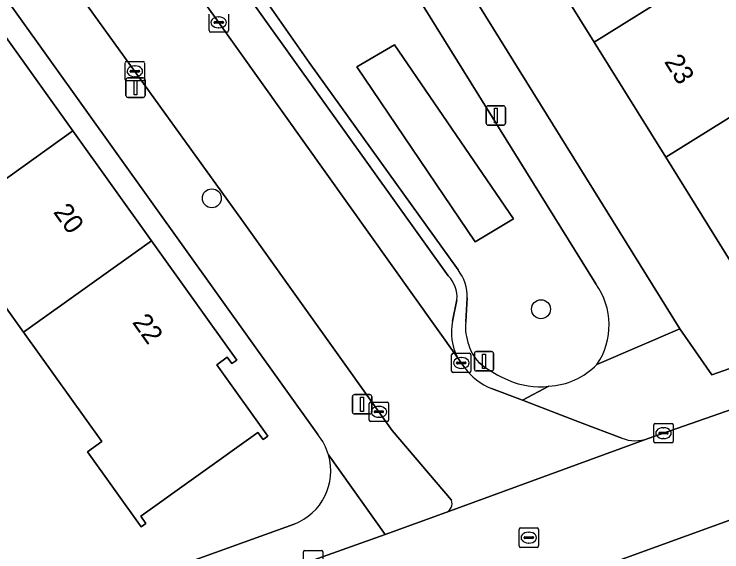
# Model space of a CAD drawing. Extents: x 162523 to 163266, y 381230 to 382050.
# Drawn here: x 162717.86 to 162754.37, y 381782.56 to 381810.31 of the extents above; entities that cross this region are included whole.
import ezdxf

# ---------------------------------------------------------------- set-up
doc = ezdxf.new("R2010")
doc.units = 0
for name, color, linetype in [('IMGEO_Boom', 7, 'Continuous'), ('IMGEO_Erf', 7, 'Continuous'), ('IMGEO_Groenvoorziening', 7, 'Continuous'), ('IMGEO_Kolk', 7, 'Continuous'), ('IMGEO_Lichtmast', 7, 'Continuous'), ('IMGEO_Pand', 7, 'Continuous'), ('IMGEO_Pand_nummerreeks', 7, 'Continuous'), ('IMGEO_Parkeervlak_open', 7, 'Continuous'), ('IMGEO_Rijbaan_lokaal_open', 7, 'Continuous'), ('IMGEO_Rioolput', 7, 'Continuous'), ('IMGEO_Verkeersbordpaal', 7, 'Continuous'), ('IMGEO_Voetpad_open', 7, 'Continuous')]:
    doc.layers.add(name, color=color, linetype=linetype)

msp = doc.modelspace()

# ---------------------------------------------------------------- linework, layer by layer
at = {"layer": 'IMGEO_Boom'}
for centre in [(162728.055, 381800.81), (162745.038, 381795.086)]:
    msp.add_circle(centre, 0.489, dxfattribs=at)
at = {"layer": 'IMGEO_Erf'}
for points in [[(162703.711, 381872.133), (162752.202, 381794.074), (162753.849, 381791.703), (162766.887, 381796.3), (162774.478, 381798.601), (162772.186, 381805.655), (162769.657, 381810.036), (162767.262, 381808.65), (162765.58, 381811.556), (162767.975, 381812.942), (162767.323, 381814.077), (162761.902, 381823.466), (162759.129, 381828.269), (162758.953, 381828.164), (162758.554, 381827.926), (162756.86, 381826.917), (162755.075, 381829.911), (162753.392, 381832.737), (162755.485, 381833.984), (162755.731, 381834.13), (162752.78, 381839.267), (162738.115, 381864.612)], [(162755.508, 381796.448), (162751.474, 381802.93), (162747.776, 381808.873), (162744.077, 381814.816), (162740.379, 381820.759), (162736.68, 381826.702), (162732.981, 381832.645), (162729.283, 381838.588), (162725.584, 381844.531), (162721.886, 381850.474), (162718.187, 381856.418), (162714.489, 381862.36), (162710.79, 381868.304)], [(162733.516, 381788.621), (162685.191, 381856.189)], [(162716.821, 381809.955), (162720.879, 381804.287), (162724.936, 381798.62), (162729.344, 381792.463), (162729.085, 381792.277), (162728.849, 381792.607), (162728.304, 381792.217), (162730.941, 381788.533), (162730.697, 381788.359), (162730.435, 381788.725), (162724.393, 381784.4), (162724.655, 381784.034), (162724.411, 381783.86), (162721.632, 381787.724), (162722.379, 381788.259), (162718.339, 381793.901), (162714.282, 381799.568)], [(162714.518, 381777.596), (162732.297, 381783.996)]]:
    msp.add_lwpolyline(points, dxfattribs=at)
for centre, radius, start, end in [((162731.272, 381786.755), 2.918, 16.0888, 39.7406), ((162731.254, 381786.743), 2.939, 290.7833, 16.2152)]:
    msp.add_arc(centre, radius, start, end, dxfattribs=at)
at = {"layer": 'IMGEO_Groenvoorziening'}
for points in [[(162734.998, 381817.128), (162729.229, 381813.337), (162733.079, 381807.822), (162740.762, 381797.112)], [(162747.87, 381796.391), (162734.998, 381817.128)], [(162741.227, 381795.672), (162741.153, 381794.435)], [(162741.837, 381792.342), (162741.966, 381792.229)]]:
    msp.add_lwpolyline(points, dxfattribs=at)
for points in [[(162735.539, 381807.599), (162737.471, 381808.725), (162743.619, 381799.748), (162741.649, 381798.559)], [(162741.649, 381798.559), (162743.619, 381799.748), (162737.471, 381808.725), (162735.539, 381807.599)]]:
    msp.add_lwpolyline(points, close=True, dxfattribs=at)
for centre, radius, start, end in [((162739.036, 381795.759), 2.193, 357.716, 38.0763), ((162744.892, 381794.271), 3.656, 326.0742, 35.4407), ((162743.73, 381794.17), 2.59, 174.1378, 201.3375), ((162743.185, 381793.729), 1.934, 195.0063, 225.8116), ((162745.486, 381796.692), 5.684, 231.7403, 247.9729), ((162745.232, 381794.886), 3.781, 273.0704, 315.4042), ((162744.963, 381795.048), 3.966, 246.0601, 276.8326)]:
    msp.add_arc(centre, radius, start, end, dxfattribs=at)
at = {"layer": 'IMGEO_Kolk'}
for p, q in [((162727.911, 381809.461), (162727.911, 381810.313)), ((162728.399, 381810.167), (162728.424, 381810.167)), ((162728.912, 381810.313), (162728.912, 381809.461)), ((162728.17, 381809.881), (162728.17, 381809.893)), ((162728.608, 381809.844), (162728.21, 381809.844)), ((162728.213, 381809.93), (162728.611, 381809.93)), ((162728.654, 381809.893), (162728.654, 381809.881)), ((162728.838, 381809.387), (162727.986, 381809.387)), ((162728.422, 381809.607), (162728.397, 381809.607)), ((162723.582, 381806.94), (162723.582, 381807.792)), ((162723.657, 381807.866), (162724.509, 381807.866)), ((162724.07, 381807.646), (162724.095, 381807.646)), ((162724.583, 381807.792), (162724.583, 381806.94)), ((162723.841, 381807.36), (162723.841, 381807.372)), ((162724.279, 381807.323), (162723.881, 381807.323)), ((162723.884, 381807.409), (162724.282, 381807.409)), ((162724.325, 381807.372), (162724.325, 381807.36)), ((162724.509, 381806.866), (162723.657, 381806.866)), ((162724.093, 381807.086), (162724.068, 381807.086)), ((162740.424, 381791.886), (162740.424, 381792.738)), ((162740.499, 381792.812), (162741.351, 381792.812)), ((162740.912, 381792.592), (162740.937, 381792.592)), ((162741.425, 381792.738), (162741.425, 381791.886)), ((162740.683, 381792.306), (162740.683, 381792.318)), ((162741.121, 381792.269), (162740.723, 381792.269)), ((162740.726, 381792.355), (162741.124, 381792.355)), ((162741.167, 381792.318), (162741.167, 381792.306)), ((162740.935, 381792.032), (162740.91, 381792.032)), ((162741.351, 381791.812), (162740.499, 381791.812)), ((162736.176, 381789.364), (162736.176, 381790.216)), ((162736.251, 381790.29), (162737.103, 381790.29)), ((162736.664, 381790.07), (162736.689, 381790.07)), ((162737.177, 381790.216), (162737.177, 381789.364)), ((162736.435, 381789.784), (162736.435, 381789.796)), ((162736.873, 381789.747), (162736.475, 381789.747)), ((162736.478, 381789.833), (162736.876, 381789.833)), ((162736.919, 381789.796), (162736.919, 381789.784)), ((162736.687, 381789.51), (162736.662, 381789.51)), ((162737.103, 381789.29), (162736.251, 381789.29)), ((162750.857, 381788.263), (162750.857, 381789.115)), ((162750.932, 381789.189), (162751.784, 381789.189)), ((162751.345, 381788.969), (162751.37, 381788.969)), ((162751.858, 381789.115), (162751.858, 381788.263)), ((162751.116, 381788.683), (162751.116, 381788.695)), ((162751.554, 381788.646), (162751.156, 381788.646)), ((162751.159, 381788.732), (162751.557, 381788.732)), ((162751.6, 381788.695), (162751.6, 381788.683)), ((162751.368, 381788.409), (162751.343, 381788.409)), ((162751.784, 381788.189), (162750.932, 381788.189)), ((162732.783, 381781.711), (162732.783, 381782.563)), ((162732.858, 381782.637), (162733.71, 381782.637)), ((162733.784, 381782.563), (162733.784, 381781.711))]:
    msp.add_line(p, q, dxfattribs=at)
for points in [[(162727.911, 381809.461), (162727.911, 381810.313)], [(162728.912, 381810.313), (162728.912, 381809.461)], [(162728.838, 381809.387), (162727.986, 381809.387)], [(162723.582, 381806.94), (162723.582, 381807.792)], [(162723.657, 381807.866), (162724.509, 381807.866)], [(162724.583, 381807.792), (162724.583, 381806.94)], [(162724.509, 381806.866), (162723.657, 381806.866)], [(162740.424, 381791.886), (162740.424, 381792.738)], [(162740.499, 381792.812), (162741.351, 381792.812)], [(162741.425, 381792.738), (162741.425, 381791.886)], [(162741.351, 381791.812), (162740.499, 381791.812)], [(162736.176, 381789.364), (162736.176, 381790.216)], [(162736.251, 381790.29), (162737.103, 381790.29)], [(162737.177, 381790.216), (162737.177, 381789.364)], [(162737.103, 381789.29), (162736.251, 381789.29)], [(162750.857, 381788.263), (162750.857, 381789.115)], [(162750.932, 381789.189), (162751.784, 381789.189)], [(162751.858, 381789.115), (162751.858, 381788.263)], [(162751.784, 381788.189), (162750.932, 381788.189)], [(162732.783, 381781.711), (162732.783, 381782.563)], [(162732.858, 381782.637), (162733.71, 381782.637)], [(162733.784, 381782.563), (162733.784, 381781.711)]]:
    msp.add_lwpolyline(points, dxfattribs=at)
for centre, radius, start, end in [((162728.21, 381809.89), 0.0403, 85.8775, 175.7526), ((162728.207, 381809.88), 0.0366, 178.938, 274.7102), ((162728.611, 381809.887), 0.043, 264.8664, 352.4533), ((162728.615, 381809.892), 0.0386, 1.7309, 96.639), ((162727.988, 381809.463), 0.0765, 181.552, 268.448), ((162727.988, 381809.463), 0.0765, 181.552, 268.448), ((162728.836, 381809.463), 0.0765, 271.552, 358.448), ((162728.836, 381809.463), 0.0765, 271.552, 358.448), ((162723.659, 381807.79), 0.0765, 91.552, 178.448), ((162723.659, 381807.79), 0.0765, 91.552, 178.448), ((162724.507, 381807.79), 0.0765, 1.552, 88.448), ((162724.507, 381807.79), 0.0765, 1.552, 88.448), ((162723.881, 381807.369), 0.0403, 85.8775, 175.7526), ((162723.878, 381807.359), 0.0366, 178.938, 274.7102), ((162724.282, 381807.366), 0.043, 264.8664, 352.4533), ((162724.286, 381807.371), 0.0386, 1.7309, 96.639), ((162723.659, 381806.942), 0.0765, 181.552, 268.448), ((162723.659, 381806.942), 0.0765, 181.552, 268.448), ((162724.507, 381806.942), 0.0765, 271.552, 358.448), ((162724.507, 381806.942), 0.0765, 271.552, 358.448), ((162740.501, 381792.736), 0.0765, 91.552, 178.448), ((162740.501, 381792.736), 0.0765, 91.552, 178.448), ((162741.349, 381792.736), 0.0765, 1.552, 88.448), ((162741.349, 381792.736), 0.0765, 1.552, 88.448), ((162740.723, 381792.315), 0.0403, 85.8775, 175.7526), ((162740.72, 381792.305), 0.0366, 178.938, 274.7102), ((162741.124, 381792.312), 0.043, 264.8664, 352.4533), ((162741.128, 381792.317), 0.0386, 1.7309, 96.639), ((162740.501, 381791.888), 0.0765, 181.552, 268.448), ((162740.501, 381791.888), 0.0765, 181.552, 268.448), ((162741.349, 381791.888), 0.0765, 271.552, 358.448), ((162741.349, 381791.888), 0.0765, 271.552, 358.448), ((162736.253, 381790.214), 0.0765, 91.552, 178.448), ((162736.253, 381790.214), 0.0765, 91.552, 178.448), ((162737.101, 381790.214), 0.0765, 1.552, 88.448), ((162737.101, 381790.214), 0.0765, 1.552, 88.448), ((162736.475, 381789.793), 0.0403, 85.8775, 175.7526), ((162736.472, 381789.783), 0.0366, 178.938, 274.7102), ((162736.876, 381789.79), 0.043, 264.8664, 352.4533), ((162736.88, 381789.795), 0.0386, 1.7309, 96.639), ((162736.253, 381789.366), 0.0765, 181.552, 268.448), ((162736.253, 381789.366), 0.0765, 181.552, 268.448), ((162737.101, 381789.366), 0.0765, 271.552, 358.448), ((162737.101, 381789.366), 0.0765, 271.552, 358.448), ((162750.934, 381789.113), 0.0765, 91.552, 178.448), ((162750.934, 381789.113), 0.0765, 91.552, 178.448), ((162751.782, 381789.113), 0.0765, 1.552, 88.448), ((162751.782, 381789.113), 0.0765, 1.552, 88.448), ((162751.156, 381788.692), 0.0403, 85.8775, 175.7526), ((162751.153, 381788.682), 0.0366, 178.938, 274.7102), ((162751.557, 381788.689), 0.043, 264.8664, 352.4533), ((162751.561, 381788.694), 0.0386, 1.7309, 96.639), ((162750.934, 381788.265), 0.0765, 181.552, 268.448), ((162750.934, 381788.265), 0.0765, 181.552, 268.448), ((162751.782, 381788.265), 0.0765, 271.552, 358.448), ((162751.782, 381788.265), 0.0765, 271.552, 358.448), ((162732.86, 381782.561), 0.0765, 91.552, 178.448), ((162732.86, 381782.561), 0.0765, 91.552, 178.448), ((162733.708, 381782.561), 0.0765, 1.552, 88.448), ((162733.708, 381782.561), 0.0765, 1.552, 88.448)]:
    msp.add_arc(centre, radius, start, end, dxfattribs=at)
for centre, major_axis, ratio, start_param, end_param in [((162728.398, 381809.887), (-0.387, 0.002), 0.722429, 4.712389, 7.853982), ((162728.423, 381809.887), (-0.39, 0.002), 0.717154, 1.570796, 4.712389), ((162724.069, 381807.366), (-0.387, 0.002), 0.722429, 4.712389, 7.853982), ((162724.094, 381807.366), (-0.39, 0.002), 0.717154, 1.570796, 4.712389), ((162740.911, 381792.312), (-0.387, 0.002), 0.722429, 4.712389, 7.853982), ((162740.936, 381792.312), (-0.39, 0.002), 0.717154, 1.570796, 4.712389), ((162736.663, 381789.79), (-0.387, 0.002), 0.722429, 4.712389, 7.853982), ((162736.688, 381789.79), (-0.39, 0.002), 0.717154, 1.570796, 4.712389), ((162751.344, 381788.689), (-0.387, 0.002), 0.722429, 4.712389, 7.853982), ((162751.369, 381788.689), (-0.39, 0.002), 0.717154, 1.570796, 4.712389)]:
    msp.add_ellipse(centre, major_axis=major_axis, ratio=ratio, start_param=start_param, end_param=end_param, dxfattribs=at)
at = {"layer": 'IMGEO_Lichtmast'}
for p, q in [((162723.622, 381806.119), (162723.622, 381806.919)), ((162723.622, 381806.919), (162723.622, 381806.119)), ((162723.722, 381807.019), (162724.512, 381807.019)), ((162724.512, 381807.019), (162723.722, 381807.019)), ((162724.612, 381806.919), (162724.612, 381806.119)), ((162724.612, 381806.119), (162724.612, 381806.919)), ((162724.512, 381806.019), (162723.722, 381806.019)), ((162723.722, 381806.019), (162724.512, 381806.019)), ((162742.214, 381804.682), (162742.214, 381805.482)), ((162742.214, 381805.482), (162742.214, 381804.682)), ((162742.314, 381805.582), (162743.104, 381805.582)), ((162743.104, 381805.582), (162742.314, 381805.582)), ((162743.204, 381805.482), (162743.204, 381804.682)), ((162743.204, 381804.682), (162743.204, 381805.482)), ((162743.104, 381804.582), (162742.314, 381804.582)), ((162742.314, 381804.582), (162743.104, 381804.582)), ((162735.313, 381789.779), (162735.313, 381790.579)), ((162735.313, 381790.579), (162735.313, 381789.779)), ((162735.413, 381790.679), (162736.203, 381790.679)), ((162736.203, 381790.679), (162735.413, 381790.679)), ((162736.303, 381790.579), (162736.303, 381789.779)), ((162736.303, 381789.779), (162736.303, 381790.579)), ((162736.203, 381789.679), (162735.413, 381789.679)), ((162735.413, 381789.679), (162736.203, 381789.679))]:
    msp.add_line(p, q, dxfattribs=at)
for points in [[(162724.042, 381806.894), (162724.192, 381806.894), (162724.192, 381806.144), (162724.042, 381806.144), (162724.042, 381806.894)], [(162742.634, 381805.457), (162742.784, 381805.457), (162742.784, 381804.707), (162742.634, 381804.707), (162742.634, 381805.457)], [(162735.733, 381790.554), (162735.883, 381790.554), (162735.883, 381789.804), (162735.733, 381789.804), (162735.733, 381790.554)]]:
    msp.add_lwpolyline(points, dxfattribs=at)
for centre, start, end in [((162723.722, 381806.919), 90, 180), ((162723.722, 381806.919), 90, 180), ((162724.512, 381806.919), 0, 90), ((162724.512, 381806.919), 360, 90), ((162723.722, 381806.119), 180, 270), ((162723.722, 381806.119), 180, 270), ((162724.512, 381806.119), 270, 0), ((162724.512, 381806.119), 270, 0), ((162742.314, 381805.482), 90, 180), ((162742.314, 381805.482), 90, 180), ((162743.104, 381805.482), 0, 90), ((162743.104, 381805.482), 360, 90), ((162742.314, 381804.682), 180, 270), ((162742.314, 381804.682), 180, 270), ((162743.104, 381804.682), 270, 0), ((162743.104, 381804.682), 270, 0), ((162735.413, 381790.579), 90, 180), ((162735.413, 381790.579), 90, 180), ((162736.203, 381790.579), 0, 90), ((162736.203, 381790.579), 360, 90), ((162735.413, 381789.779), 180, 270), ((162735.413, 381789.779), 180, 270), ((162736.203, 381789.779), 270, 0), ((162736.203, 381789.779), 270, 0)]:
    msp.add_arc(centre, 0.1, start, end, dxfattribs=at)
at = {"layer": 'IMGEO_Pand'}
for points in [[(162744.077, 381814.816), (162747.776, 381808.873), (162754.606, 381813.126), (162750.907, 381819.07)], [(162759.636, 381811.361), (162758.278, 381811.545), (162756.544, 381814.333), (162754.606, 381813.126), (162747.776, 381808.873), (162751.474, 381802.93), (162758.304, 381807.184), (162760.128, 381808.319), (162760.276, 381808.41), (162760.552, 381809.89)], [(162716.821, 381809.955), (162710.224, 381805.236), (162714.282, 381799.568), (162720.879, 381804.287)], [(162751.474, 381802.93), (162755.508, 381796.448), (162755.779, 381796.619), (162755.502, 381797.058), (162761.793, 381800.972), (162762.068, 381800.531), (162762.339, 381800.7), (162758.304, 381807.184)], [(162714.282, 381799.568), (162718.339, 381793.901), (162724.936, 381798.62), (162720.879, 381804.287)], [(162718.339, 381793.901), (162722.379, 381788.259), (162721.632, 381787.724), (162724.411, 381783.86), (162724.655, 381784.034), (162724.393, 381784.4), (162730.435, 381788.725), (162730.697, 381788.359), (162730.941, 381788.533), (162728.304, 381792.217), (162728.849, 381792.607), (162729.085, 381792.277), (162729.344, 381792.463), (162724.936, 381798.62)]]:
    msp.add_lwpolyline(points, close=True, dxfattribs=at)
at = {"layer": 'IMGEO_Parkeervlak_open'}
for points in [[(162693.495, 381858.692), (162703.613, 381844.475), (162715.566, 381827.76), (162728.313, 381810.023), (162740.722, 381792.594)], [(162740.249, 381796.81), (162697.482, 381856.586)], [(162740.472, 381794.461), (162740.703, 381795.577)]]:
    msp.add_lwpolyline(points, dxfattribs=at)
for centre, radius, start, end in [((162739.078, 381795.679), 1.628, 356.4205, 44.0077), ((162743.313, 381793.891), 2.898, 168.6585, 206.5951)]:
    msp.add_arc(centre, radius, start, end, dxfattribs=at)
at = {"layer": 'IMGEO_Rijbaan_lokaal_open'}
for points in [[(162728.313, 381810.023), (162715.566, 381827.76), (162703.613, 381844.475), (162693.495, 381858.692), (162693.324, 381858.932)], [(162689.021, 381856.614), (162693.329, 381850.547), (162703.538, 381836.077), (162719.288, 381814.036), (162729.638, 381799.644), (162737.359, 381788.833), (162740.416, 381785.225)], [(162741.088, 381792.08), (162740.722, 381792.594), (162728.313, 381810.023)], [(162810.992, 381807.398), (162807.475, 381806.37), (162804.287, 381805.438), (162800.354, 381804.283), (162796.87, 381803.259), (162787.905, 381800.573), (162778.822, 381797.969), (162772.588, 381796.113), (162768.08, 381794.68), (162761.762, 381792.555), (162754.947, 381789.947), (162750.568, 381788.41), (162740.129, 381784.59), (162736.996, 381783.467), (162733.281, 381782.136), (162727.293, 381779.975), (162723.508, 381778.659), (162709.271, 381773.592), (162698.385, 381769.691), (162695.37, 381768.61), (162703.464, 381763.466)], [(162705.951, 381766.584), (162710.603, 381768.297), (162715.816, 381770.216), (162727.812, 381774.435), (162743.537, 381780.118), (162755.484, 381784.46), (162766.727, 381788.461), (162769.038, 381789.246), (162772.813, 381790.449), (162776.799, 381791.68), (162781.286, 381793.023), (162787.489, 381794.819), (162796.363, 381797.487)], [(162749.207, 381788.429), (162747.024, 381789.263), (162744.086, 381790.385), (162742.491, 381790.994)], [(162740.129, 381784.59), (162750.568, 381788.41)]]:
    msp.add_lwpolyline(points, dxfattribs=at)
for centre, radius, start, end in [((162743.581, 381793.851), 3.058, 215.3925, 249.1238), ((162749.913, 381790.281), 1.982, 249.1174, 289.283), ((162739.955, 381785.051), 0.493, 290.6748, 20.6822)]:
    msp.add_arc(centre, radius, start, end, dxfattribs=at)
at = {"layer": 'IMGEO_Rioolput'}
for p, q in [((162743.907, 381782.87), (162743.907, 381783.722)), ((162743.982, 381783.796), (162744.834, 381783.796)), ((162744.395, 381783.576), (162744.42, 381783.576)), ((162744.908, 381783.722), (162744.908, 381782.87)), ((162744.166, 381783.29), (162744.166, 381783.302)), ((162744.604, 381783.253), (162744.206, 381783.253)), ((162744.209, 381783.339), (162744.607, 381783.339)), ((162744.65, 381783.302), (162744.65, 381783.29)), ((162744.834, 381782.796), (162743.982, 381782.796)), ((162744.418, 381783.016), (162744.393, 381783.016))]:
    msp.add_line(p, q, dxfattribs=at)
for points in [[(162743.907, 381782.87), (162743.907, 381783.722)], [(162743.982, 381783.796), (162744.834, 381783.796)], [(162744.908, 381783.722), (162744.908, 381782.87)], [(162744.834, 381782.796), (162743.982, 381782.796)]]:
    msp.add_lwpolyline(points, dxfattribs=at)
for centre, radius, start, end in [((162743.984, 381783.72), 0.0765, 91.552, 178.448), ((162743.984, 381783.72), 0.0765, 91.552, 178.448), ((162744.832, 381783.72), 0.0765, 1.552, 88.448), ((162744.832, 381783.72), 0.0765, 1.552, 88.448), ((162744.206, 381783.299), 0.0403, 85.8775, 175.7526), ((162744.203, 381783.289), 0.0366, 178.938, 274.7102), ((162744.607, 381783.296), 0.043, 264.8664, 352.4533), ((162744.611, 381783.301), 0.0386, 1.7309, 96.639), ((162743.984, 381782.872), 0.0765, 181.552, 268.448), ((162743.984, 381782.872), 0.0765, 181.552, 268.448), ((162744.832, 381782.872), 0.0765, 271.552, 358.448), ((162744.832, 381782.872), 0.0765, 271.552, 358.448)]:
    msp.add_arc(centre, radius, start, end, dxfattribs=at)
for centre, major_axis, ratio, start_param, end_param in [((162744.394, 381783.296), (-0.387, 0.002), 0.722429, 4.712389, 7.853982), ((162744.419, 381783.296), (-0.39, 0.002), 0.717154, 1.570796, 4.712389)]:
    msp.add_ellipse(centre, major_axis=major_axis, ratio=ratio, start_param=start_param, end_param=end_param, dxfattribs=at)
at = {"layer": 'IMGEO_Verkeersbordpaal'}
for p, q in [((162741.599, 381791.998), (162741.599, 381792.798)), ((162741.599, 381792.798), (162741.599, 381791.998)), ((162741.699, 381792.898), (162742.489, 381792.898)), ((162742.489, 381792.898), (162741.699, 381792.898)), ((162742.589, 381792.798), (162742.589, 381791.998)), ((162742.589, 381791.998), (162742.589, 381792.798)), ((162742.489, 381791.898), (162741.699, 381791.898)), ((162741.699, 381791.898), (162742.489, 381791.898))]:
    msp.add_line(p, q, dxfattribs=at)
msp.add_lwpolyline([(162742.019, 381792.773), (162742.169, 381792.773), (162742.169, 381792.023), (162742.019, 381792.023), (162742.019, 381792.773)], dxfattribs=at)
for centre, start, end in [((162741.699, 381792.798), 90, 180), ((162741.699, 381792.798), 90, 180), ((162742.489, 381792.798), 0, 90), ((162742.489, 381792.798), 360, 90), ((162741.699, 381791.998), 180, 270), ((162741.699, 381791.998), 180, 270), ((162742.489, 381791.998), 270, 0), ((162742.489, 381791.998), 270, 0)]:
    msp.add_arc(centre, 0.1, start, end, dxfattribs=at)
at = {"layer": 'IMGEO_Voetpad_open'}
for points in [[(162747.925, 381792.231), (162752.202, 381794.074), (162703.711, 381872.133)], [(162703.289, 381868.189), (162718.394, 381843.879), (162719.105, 381842.623), (162734.234, 381818.334), (162734.998, 381817.128), (162747.87, 381796.391)], [(162687.52, 381857.934), (162685.191, 381856.189), (162733.516, 381788.621)], [(162740.762, 381797.112), (162733.079, 381807.822), (162729.229, 381813.337), (162728.423, 381814.491), (162725.214, 381819.087), (162711.887, 381837.703), (162711.041, 381838.922), (162697.58, 381857.674)], [(162697.482, 381856.586), (162740.249, 381796.81)], [(162740.416, 381785.225), (162737.359, 381788.833), (162729.638, 381799.644), (162719.288, 381814.036), (162703.538, 381836.077), (162693.329, 381850.547)], [(162750.568, 381788.41), (162754.947, 381789.947), (162761.762, 381792.555), (162768.08, 381794.68), (162772.588, 381796.113), (162778.822, 381797.969), (162787.905, 381800.573), (162796.87, 381803.259), (162800.354, 381804.283), (162800.213, 381804.761), (162807.334, 381806.849), (162807.475, 381806.37), (162810.992, 381807.398)], [(162819.812, 381804.396), (162808.82, 381801.17), (162802.377, 381799.307), (162796.363, 381797.487), (162787.489, 381794.819), (162781.286, 381793.023), (162776.799, 381791.68), (162772.813, 381790.449), (162769.038, 381789.246), (162766.727, 381788.461), (162755.484, 381784.46), (162743.537, 381780.118), (162727.812, 381774.435), (162715.816, 381770.216), (162710.603, 381768.297), (162711.69, 381765.328), (162721.003, 381768.545), (162771.368, 381786.733), (162772.373, 381784.016), (162772.781, 381784.162), (162774.9, 381784.789), (162775.329, 381784.916), (162774.54, 381787.759), (162837.328, 381806.26)], [(162794.067, 381804.538), (162776.456, 381799.2), (162774.478, 381798.601), (162766.887, 381796.3), (162753.849, 381791.703), (162752.202, 381794.074), (162747.925, 381792.231)], [(162740.703, 381795.577), (162740.472, 381794.461)], [(162741.153, 381794.435), (162741.227, 381795.672)], [(162740.722, 381792.594), (162741.088, 381792.08)], [(162741.966, 381792.229), (162741.837, 381792.342)], [(162742.491, 381790.994), (162744.086, 381790.385), (162745.435, 381791.11)], [(162745.435, 381791.11), (162744.086, 381790.385), (162747.024, 381789.263), (162749.207, 381788.429)], [(162723.508, 381778.659), (162727.293, 381779.975), (162733.281, 381782.136), (162736.996, 381783.467), (162734.076, 381787.564)], [(162734.076, 381787.564), (162736.996, 381783.467), (162740.129, 381784.59)], [(162732.297, 381783.996), (162714.518, 381777.596), (162713.049, 381777.067), (162699.372, 381772.144), (162699.337, 381772.114), (162699.326, 381772.127), (162696.883, 381771.248), (162698.385, 381769.691), (162709.271, 381773.592), (162723.508, 381778.659)]]:
    msp.add_lwpolyline(points, dxfattribs=at)
for centre, radius, start, end in [((162739.036, 381795.759), 2.193, 357.716, 38.0763), ((162739.078, 381795.679), 1.628, 356.4205, 44.0077), ((162744.892, 381794.271), 3.656, 326.0742, 35.4407), ((162743.313, 381793.891), 2.898, 168.6585, 206.5951), ((162743.73, 381794.17), 2.59, 174.1378, 201.3375), ((162743.185, 381793.729), 1.934, 195.0063, 225.8116), ((162745.486, 381796.692), 5.684, 231.7403, 247.9729), ((162745.232, 381794.886), 3.781, 273.0704, 315.4042), ((162743.581, 381793.851), 3.058, 215.3925, 249.1238), ((162744.963, 381795.048), 3.966, 246.0601, 276.8326), ((162731.272, 381786.755), 2.918, 16.0888, 39.7406), ((162749.913, 381790.281), 1.982, 249.1174, 289.283), ((162731.254, 381786.743), 2.939, 290.7833, 16.2152), ((162739.955, 381785.051), 0.493, 290.6748, 20.6822)]:
    msp.add_arc(centre, radius, start, end, dxfattribs=at)

# ---------------------------------------------------------------- texts
at = {"layer": 'IMGEO_Pand_nummerreeks'}
for s, rotation, p in [('23', 301.8963, (162751.373, 381807.859)), ('20', 305.6005, (162719.845, 381800.097)), ('22', 305.6005, (162723.919, 381794.406))]:
    msp.add_text(s, height=1, rotation=rotation, dxfattribs=at).set_placement(p)

doc.saveas('drawing.dxf')
